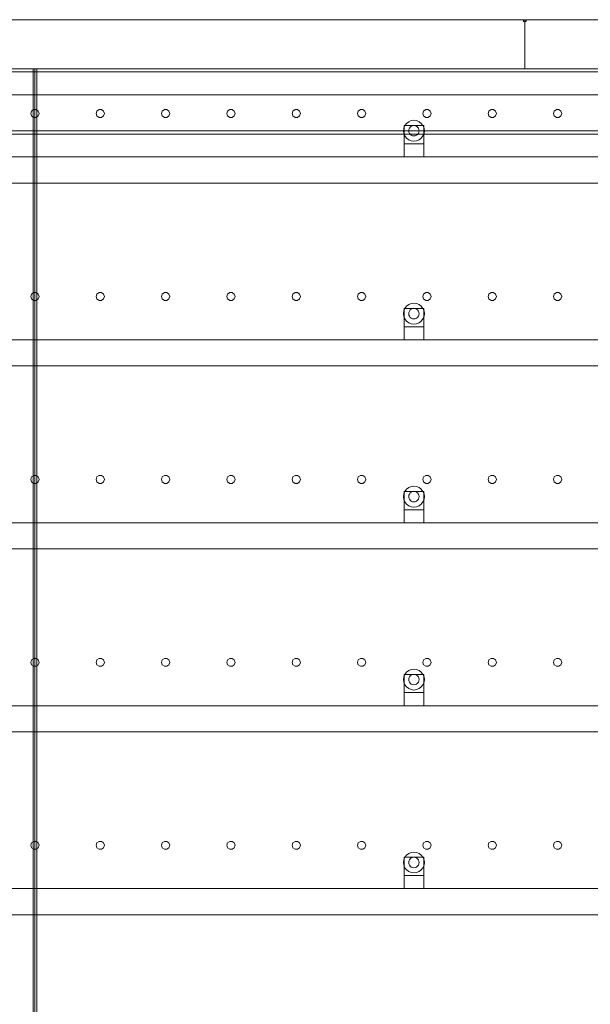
# Model space of a CAD drawing. Header units: millimetres. Extents: x -4395 to 65662, y -65530 to 6847.
# Tile 997 of 1034: x 56438 to 57311, y 1493 to 3000. Entities that reach past the tile are written whole.
import ezdxf

# ---------------------------------------------------------------- set-up
doc = ezdxf.new("R2010")
doc.units = ezdxf.units.MM
doc.layers.add('lateral_secador', color=7, linetype='Continuous', lineweight=0)

msp = doc.modelspace()

# ---------------------------------------------------------------- linework, layer by layer
at = {"layer": 'lateral_secador'}
for p, q in [((56211.134, 3000), (57211.134, 3000)), ((57209.134, 3000), (57213.134, 3000)), ((57209.134, 3000), (57209.134, 2997)), ((57211.134, 2925), (57211.134, 3000)), ((57211.134, 3000), (58211.134, 3000)), ((57213.134, 2997), (57213.134, 3000)), ((57209.134, 2997), (57213.134, 2997)), ((40461.134, 2925), (60461.134, 2925)), ((55561.134, 2925), (56461.134, 2925)), ((56211.134, 2925), (57211.134, 2925)), ((56458.134, 2925), (56464.134, 2925)), ((56458.134, 2925), (56458.134, 60)), ((56461.134, 0), (56461.134, 2925)), ((56461.134, 2925), (57461.134, 2925)), ((56464.134, 60), (56464.134, 2925)), ((57211.134, 2925), (58211.134, 2925)), ((40461.134, 2920), (60461.134, 2920)), ((40461.134, 2885), (60461.134, 2885)), ((56455.997, 2860.082), (56454.784, 2856.35)), ((56454.784, 2856.35), (56455.997, 2852.618)), ((56459.172, 2862.389), (56455.997, 2860.082)), ((56455.997, 2852.618), (56459.172, 2850.311)), ((56463.096, 2862.389), (56459.172, 2862.389)), ((56459.172, 2850.311), (56463.096, 2850.311)), ((56466.271, 2860.082), (56463.096, 2862.389)), ((56463.096, 2850.311), (56466.271, 2852.618)), ((56467.484, 2856.35), (56466.271, 2860.082)), ((56466.271, 2852.618), (56467.484, 2856.35)), ((56555.997, 2860.082), (56554.784, 2856.35)), ((56554.784, 2856.35), (56555.997, 2852.618)), ((56559.172, 2862.389), (56555.997, 2860.082)), ((56555.997, 2852.618), (56559.172, 2850.311)), ((56563.096, 2862.389), (56559.172, 2862.389)), ((56559.172, 2850.311), (56563.096, 2850.311)), ((56566.271, 2860.082), (56563.096, 2862.389)), ((56563.096, 2850.311), (56566.271, 2852.618)), ((56567.484, 2856.35), (56566.271, 2860.082)), ((56566.271, 2852.618), (56567.484, 2856.35)), ((56655.997, 2860.082), (56654.784, 2856.35)), ((56654.784, 2856.35), (56655.997, 2852.618)), ((56659.172, 2862.389), (56655.997, 2860.082)), ((56655.997, 2852.618), (56659.172, 2850.311)), ((56663.096, 2862.389), (56659.172, 2862.389)), ((56659.172, 2850.311), (56663.096, 2850.311)), ((56666.271, 2860.082), (56663.096, 2862.389)), ((56663.096, 2850.311), (56666.271, 2852.618)), ((56667.484, 2856.35), (56666.271, 2860.082)), ((56666.271, 2852.618), (56667.484, 2856.35)), ((56755.997, 2860.082), (56754.784, 2856.35)), ((56754.784, 2856.35), (56755.997, 2852.618)), ((56759.172, 2862.389), (56755.997, 2860.082)), ((56755.997, 2852.618), (56759.172, 2850.311)), ((56763.096, 2862.389), (56759.172, 2862.389)), ((56759.172, 2850.311), (56763.096, 2850.311)), ((56766.271, 2860.082), (56763.096, 2862.389)), ((56763.096, 2850.311), (56766.271, 2852.618)), ((56767.484, 2856.35), (56766.271, 2860.082)), ((56766.271, 2852.618), (56767.484, 2856.35)), ((56855.997, 2860.082), (56854.784, 2856.35)), ((56854.784, 2856.35), (56855.997, 2852.618)), ((56859.172, 2862.389), (56855.997, 2860.082)), ((56855.997, 2852.618), (56859.172, 2850.311)), ((56863.096, 2862.389), (56859.172, 2862.389)), ((56859.172, 2850.311), (56863.096, 2850.311)), ((56866.271, 2860.082), (56863.096, 2862.389)), ((56863.096, 2850.311), (56866.271, 2852.618)), ((56867.484, 2856.35), (56866.271, 2860.082)), ((56866.271, 2852.618), (56867.484, 2856.35)), ((56955.997, 2860.082), (56954.784, 2856.35)), ((56954.784, 2856.35), (56955.997, 2852.618)), ((56959.172, 2862.389), (56955.997, 2860.082)), ((56955.997, 2852.618), (56959.172, 2850.311)), ((56963.096, 2862.389), (56959.172, 2862.389)), ((56959.172, 2850.311), (56963.096, 2850.311)), ((56966.271, 2860.082), (56963.096, 2862.389)), ((56963.096, 2850.311), (56966.271, 2852.618)), ((56967.484, 2856.35), (56966.271, 2860.082)), ((56966.271, 2852.618), (56967.484, 2856.35)), ((57055.997, 2860.082), (57054.784, 2856.35)), ((57054.784, 2856.35), (57055.997, 2852.618)), ((57059.172, 2862.389), (57055.997, 2860.082)), ((57055.997, 2852.618), (57059.172, 2850.311)), ((57063.096, 2862.389), (57059.172, 2862.389)), ((57059.172, 2850.311), (57063.096, 2850.311)), ((57066.271, 2860.082), (57063.096, 2862.389)), ((57063.096, 2850.311), (57066.271, 2852.618)), ((57067.484, 2856.35), (57066.271, 2860.082)), ((57066.271, 2852.618), (57067.484, 2856.35)), ((57155.997, 2860.082), (57154.784, 2856.35)), ((57154.784, 2856.35), (57155.997, 2852.618)), ((57159.172, 2862.389), (57155.997, 2860.082)), ((57155.997, 2852.618), (57159.172, 2850.311)), ((57163.096, 2862.389), (57159.172, 2862.389)), ((57159.172, 2850.311), (57163.096, 2850.311)), ((57166.271, 2860.082), (57163.096, 2862.389)), ((57163.096, 2850.311), (57166.271, 2852.618)), ((57167.484, 2856.35), (57166.271, 2860.082)), ((57166.271, 2852.618), (57167.484, 2856.35)), ((57255.997, 2860.082), (57254.784, 2856.35)), ((57254.784, 2856.35), (57255.997, 2852.618)), ((57259.172, 2862.389), (57255.997, 2860.082)), ((57255.997, 2852.618), (57259.172, 2850.311)), ((57263.096, 2862.389), (57259.172, 2862.389)), ((57259.172, 2850.311), (57263.096, 2850.311)), ((57266.271, 2860.082), (57263.096, 2862.389)), ((57263.096, 2850.311), (57266.271, 2852.618)), ((57267.484, 2856.35), (57266.271, 2860.082)), ((57266.271, 2852.618), (57267.484, 2856.35)), ((57025.679, 2834.141), (57025.134, 2830)), ((57027.277, 2838), (57025.679, 2834.141)), ((57026.134, 2838), (57056.134, 2838)), ((57026.134, 2838), (57026.134, 2810)), ((57029.82, 2841.314), (57027.277, 2838)), ((57033.134, 2843.856), (57029.82, 2841.314)), ((57036.993, 2845.455), (57033.134, 2843.856)), ((57034.206, 2834), (57033.406, 2832.071)), ((57035.477, 2835.657), (57034.206, 2834)), ((57037.134, 2836.928), (57035.477, 2835.657)), ((57041.134, 2846), (57036.993, 2845.455)), ((57039.063, 2837.727), (57037.134, 2836.928)), ((57041.134, 2838), (57039.063, 2837.727)), ((57045.275, 2845.455), (57041.134, 2846)), ((57043.204, 2837.727), (57041.134, 2838)), ((57045.134, 2836.928), (57043.204, 2837.727)), ((57046.791, 2835.657), (57045.134, 2836.928)), ((57049.134, 2843.856), (57045.275, 2845.455)), ((57048.062, 2834), (57046.791, 2835.657)), ((57048.861, 2832.071), (57048.062, 2834)), ((57052.448, 2841.314), (57049.134, 2843.856)), ((57054.99, 2838), (57052.448, 2841.314)), ((57056.589, 2834.141), (57054.99, 2838)), ((57056.134, 2810), (57056.134, 2838)), ((57057.134, 2830), (57056.589, 2834.141)), ((40461.134, 2830), (60461.134, 2830)), ((40461.134, 2825), (60461.134, 2825)), ((57025.134, 2830), (57025.679, 2825.859)), ((57025.679, 2825.859), (57027.277, 2822)), ((57027.277, 2822), (57029.82, 2818.686)), ((57029.82, 2818.686), (57033.134, 2816.144)), ((57033.406, 2832.071), (57033.134, 2830)), ((57033.134, 2830), (57033.406, 2827.929)), ((57033.406, 2827.929), (57034.206, 2826)), ((57034.206, 2826), (57035.477, 2824.343)), ((57035.477, 2824.343), (57037.134, 2823.072)), ((57037.134, 2823.072), (57039.063, 2822.273)), ((57039.063, 2822.273), (57041.134, 2822)), ((57041.134, 2822), (57043.204, 2822.273)), ((57043.204, 2822.273), (57045.134, 2823.072)), ((57045.134, 2823.072), (57046.791, 2824.343)), ((57046.791, 2824.343), (57048.062, 2826)), ((57048.062, 2826), (57048.861, 2827.929)), ((57049.134, 2830), (57048.861, 2832.071)), ((57048.861, 2827.929), (57049.134, 2830)), ((57049.134, 2816.144), (57052.448, 2818.686)), ((57052.448, 2818.686), (57054.99, 2822)), ((57054.99, 2822), (57056.589, 2825.859)), ((57056.589, 2825.859), (57057.134, 2830)), ((57026.134, 2810), (57056.134, 2810)), ((57026.134, 2810), (57026.134, 2790)), ((57033.134, 2816.144), (57036.993, 2814.545)), ((57036.993, 2814.545), (57041.134, 2814)), ((57041.134, 2814), (57045.275, 2814.545)), ((57045.275, 2814.545), (57049.134, 2816.144)), ((57056.134, 2790), (57056.134, 2810)), ((40811.134, 2790), (60111.134, 2790)), ((57026.134, 2790), (57056.134, 2790)), ((40811.134, 2750), (60111.134, 2750)), ((56455.997, 2580.082), (56454.784, 2576.35)), ((56459.172, 2582.389), (56455.997, 2580.082)), ((56463.096, 2582.389), (56459.172, 2582.389)), ((56466.271, 2580.082), (56463.096, 2582.389)), ((56467.484, 2576.35), (56466.271, 2580.082)), ((56555.997, 2580.082), (56554.784, 2576.35)), ((56559.172, 2582.389), (56555.997, 2580.082)), ((56563.096, 2582.389), (56559.172, 2582.389)), ((56566.271, 2580.082), (56563.096, 2582.389)), ((56567.484, 2576.35), (56566.271, 2580.082)), ((56655.997, 2580.082), (56654.784, 2576.35)), ((56659.172, 2582.389), (56655.997, 2580.082)), ((56663.096, 2582.389), (56659.172, 2582.389)), ((56666.271, 2580.082), (56663.096, 2582.389)), ((56667.484, 2576.35), (56666.271, 2580.082)), ((56755.997, 2580.082), (56754.784, 2576.35)), ((56759.172, 2582.389), (56755.997, 2580.082)), ((56763.096, 2582.389), (56759.172, 2582.389)), ((56766.271, 2580.082), (56763.096, 2582.389)), ((56767.484, 2576.35), (56766.271, 2580.082)), ((56855.997, 2580.082), (56854.784, 2576.35)), ((56859.172, 2582.389), (56855.997, 2580.082)), ((56863.096, 2582.389), (56859.172, 2582.389)), ((56866.271, 2580.082), (56863.096, 2582.389)), ((56867.484, 2576.35), (56866.271, 2580.082)), ((56955.997, 2580.082), (56954.784, 2576.35)), ((56959.172, 2582.389), (56955.997, 2580.082)), ((56963.096, 2582.389), (56959.172, 2582.389)), ((56966.271, 2580.082), (56963.096, 2582.389)), ((56967.484, 2576.35), (56966.271, 2580.082)), ((57055.997, 2580.082), (57054.784, 2576.35)), ((57059.172, 2582.389), (57055.997, 2580.082)), ((57063.096, 2582.389), (57059.172, 2582.389)), ((57066.271, 2580.082), (57063.096, 2582.389)), ((57067.484, 2576.35), (57066.271, 2580.082)), ((57155.997, 2580.082), (57154.784, 2576.35)), ((57159.172, 2582.389), (57155.997, 2580.082)), ((57163.096, 2582.389), (57159.172, 2582.389)), ((57166.271, 2580.082), (57163.096, 2582.389)), ((57167.484, 2576.35), (57166.271, 2580.082)), ((57255.997, 2580.082), (57254.784, 2576.35)), ((57259.172, 2582.389), (57255.997, 2580.082)), ((57263.096, 2582.389), (57259.172, 2582.389)), ((57266.271, 2580.082), (57263.096, 2582.389)), ((57267.484, 2576.35), (57266.271, 2580.082)), ((56454.784, 2576.35), (56455.997, 2572.618)), ((56455.997, 2572.618), (56459.172, 2570.311)), ((56459.172, 2570.311), (56463.096, 2570.311)), ((56463.096, 2570.311), (56466.271, 2572.618)), ((56466.271, 2572.618), (56467.484, 2576.35)), ((56554.784, 2576.35), (56555.997, 2572.618)), ((56555.997, 2572.618), (56559.172, 2570.311)), ((56559.172, 2570.311), (56563.096, 2570.311)), ((56563.096, 2570.311), (56566.271, 2572.618)), ((56566.271, 2572.618), (56567.484, 2576.35)), ((56654.784, 2576.35), (56655.997, 2572.618)), ((56655.997, 2572.618), (56659.172, 2570.311)), ((56659.172, 2570.311), (56663.096, 2570.311)), ((56663.096, 2570.311), (56666.271, 2572.618)), ((56666.271, 2572.618), (56667.484, 2576.35)), ((56754.784, 2576.35), (56755.997, 2572.618)), ((56755.997, 2572.618), (56759.172, 2570.311)), ((56759.172, 2570.311), (56763.096, 2570.311)), ((56763.096, 2570.311), (56766.271, 2572.618)), ((56766.271, 2572.618), (56767.484, 2576.35)), ((56854.784, 2576.35), (56855.997, 2572.618)), ((56855.997, 2572.618), (56859.172, 2570.311)), ((56859.172, 2570.311), (56863.096, 2570.311)), ((56863.096, 2570.311), (56866.271, 2572.618)), ((56866.271, 2572.618), (56867.484, 2576.35)), ((56954.784, 2576.35), (56955.997, 2572.618)), ((56955.997, 2572.618), (56959.172, 2570.311)), ((56959.172, 2570.311), (56963.096, 2570.311)), ((56963.096, 2570.311), (56966.271, 2572.618)), ((56966.271, 2572.618), (56967.484, 2576.35)), ((57033.134, 2563.856), (57029.82, 2561.314)), ((57036.993, 2565.455), (57033.134, 2563.856)), ((57041.134, 2566), (57036.993, 2565.455)), ((57045.275, 2565.455), (57041.134, 2566)), ((57049.134, 2563.856), (57045.275, 2565.455)), ((57052.448, 2561.314), (57049.134, 2563.856)), ((57054.784, 2576.35), (57055.997, 2572.618)), ((57055.997, 2572.618), (57059.172, 2570.311)), ((57059.172, 2570.311), (57063.096, 2570.311)), ((57063.096, 2570.311), (57066.271, 2572.618)), ((57066.271, 2572.618), (57067.484, 2576.35)), ((57154.784, 2576.35), (57155.997, 2572.618)), ((57155.997, 2572.618), (57159.172, 2570.311)), ((57159.172, 2570.311), (57163.096, 2570.311)), ((57163.096, 2570.311), (57166.271, 2572.618)), ((57166.271, 2572.618), (57167.484, 2576.35)), ((57254.784, 2576.35), (57255.997, 2572.618)), ((57255.997, 2572.618), (57259.172, 2570.311)), ((57259.172, 2570.311), (57263.096, 2570.311)), ((57263.096, 2570.311), (57266.271, 2572.618)), ((57266.271, 2572.618), (57267.484, 2576.35)), ((57025.679, 2554.141), (57025.134, 2550)), ((57025.134, 2550), (57025.679, 2545.859)), ((57027.277, 2558), (57025.679, 2554.141)), ((57026.134, 2558), (57056.134, 2558)), ((57026.134, 2558), (57026.134, 2530)), ((57029.82, 2561.314), (57027.277, 2558)), ((57033.406, 2552.071), (57033.134, 2550)), ((57033.134, 2550), (57033.406, 2547.929)), ((57034.206, 2554), (57033.406, 2552.071)), ((57033.406, 2547.929), (57034.206, 2546)), ((57035.477, 2555.657), (57034.206, 2554)), ((57037.134, 2556.928), (57035.477, 2555.657)), ((57039.063, 2557.727), (57037.134, 2556.928)), ((57041.134, 2558), (57039.063, 2557.727)), ((57043.204, 2557.727), (57041.134, 2558)), ((57045.134, 2556.928), (57043.204, 2557.727)), ((57046.791, 2555.657), (57045.134, 2556.928)), ((57048.062, 2554), (57046.791, 2555.657)), ((57048.861, 2552.071), (57048.062, 2554)), ((57048.062, 2546), (57048.861, 2547.929)), ((57049.134, 2550), (57048.861, 2552.071)), ((57048.861, 2547.929), (57049.134, 2550)), ((57054.99, 2558), (57052.448, 2561.314)), ((57056.589, 2554.141), (57054.99, 2558)), ((57056.134, 2530), (57056.134, 2558)), ((57057.134, 2550), (57056.589, 2554.141)), ((57056.589, 2545.859), (57057.134, 2550)), ((57025.679, 2545.859), (57027.277, 2542)), ((57027.277, 2542), (57029.82, 2538.686)), ((57029.82, 2538.686), (57033.134, 2536.144)), ((57033.134, 2536.144), (57036.993, 2534.545)), ((57034.206, 2546), (57035.477, 2544.343)), ((57035.477, 2544.343), (57037.134, 2543.072)), ((57036.993, 2534.545), (57041.134, 2534)), ((57037.134, 2543.072), (57039.063, 2542.273)), ((57039.063, 2542.273), (57041.134, 2542)), ((57041.134, 2542), (57043.204, 2542.273)), ((57041.134, 2534), (57045.275, 2534.545)), ((57043.204, 2542.273), (57045.134, 2543.072)), ((57045.134, 2543.072), (57046.791, 2544.343)), ((57045.275, 2534.545), (57049.134, 2536.144)), ((57046.791, 2544.343), (57048.062, 2546)), ((57049.134, 2536.144), (57052.448, 2538.686)), ((57052.448, 2538.686), (57054.99, 2542)), ((57054.99, 2542), (57056.589, 2545.859)), ((57026.134, 2530), (57056.134, 2530)), ((57026.134, 2530), (57026.134, 2510)), ((57056.134, 2510), (57056.134, 2530)), ((40811.134, 2510), (60111.134, 2510)), ((57026.134, 2510), (57056.134, 2510)), ((40811.134, 2470), (60111.134, 2470)), ((56455.997, 2300.082), (56454.784, 2296.35)), ((56454.784, 2296.35), (56455.997, 2292.618)), ((56459.172, 2302.389), (56455.997, 2300.082)), ((56455.997, 2292.618), (56459.172, 2290.311)), ((56463.096, 2302.389), (56459.172, 2302.389)), ((56466.271, 2300.082), (56463.096, 2302.389)), ((56463.096, 2290.311), (56466.271, 2292.618)), ((56467.484, 2296.35), (56466.271, 2300.082)), ((56466.271, 2292.618), (56467.484, 2296.35)), ((56555.997, 2300.082), (56554.784, 2296.35)), ((56554.784, 2296.35), (56555.997, 2292.618)), ((56559.172, 2302.389), (56555.997, 2300.082)), ((56555.997, 2292.618), (56559.172, 2290.311)), ((56563.096, 2302.389), (56559.172, 2302.389)), ((56566.271, 2300.082), (56563.096, 2302.389)), ((56563.096, 2290.311), (56566.271, 2292.618)), ((56567.484, 2296.35), (56566.271, 2300.082)), ((56566.271, 2292.618), (56567.484, 2296.35)), ((56655.997, 2300.082), (56654.784, 2296.35)), ((56654.784, 2296.35), (56655.997, 2292.618)), ((56659.172, 2302.389), (56655.997, 2300.082)), ((56655.997, 2292.618), (56659.172, 2290.311)), ((56663.096, 2302.389), (56659.172, 2302.389)), ((56666.271, 2300.082), (56663.096, 2302.389)), ((56663.096, 2290.311), (56666.271, 2292.618)), ((56667.484, 2296.35), (56666.271, 2300.082)), ((56666.271, 2292.618), (56667.484, 2296.35)), ((56755.997, 2300.082), (56754.784, 2296.35)), ((56754.784, 2296.35), (56755.997, 2292.618)), ((56759.172, 2302.389), (56755.997, 2300.082)), ((56755.997, 2292.618), (56759.172, 2290.311)), ((56763.096, 2302.389), (56759.172, 2302.389)), ((56766.271, 2300.082), (56763.096, 2302.389)), ((56763.096, 2290.311), (56766.271, 2292.618)), ((56767.484, 2296.35), (56766.271, 2300.082)), ((56766.271, 2292.618), (56767.484, 2296.35)), ((56855.997, 2300.082), (56854.784, 2296.35)), ((56854.784, 2296.35), (56855.997, 2292.618)), ((56859.172, 2302.389), (56855.997, 2300.082)), ((56855.997, 2292.618), (56859.172, 2290.311)), ((56863.096, 2302.389), (56859.172, 2302.389)), ((56866.271, 2300.082), (56863.096, 2302.389)), ((56863.096, 2290.311), (56866.271, 2292.618)), ((56867.484, 2296.35), (56866.271, 2300.082)), ((56866.271, 2292.618), (56867.484, 2296.35)), ((56955.997, 2300.082), (56954.784, 2296.35)), ((56954.784, 2296.35), (56955.997, 2292.618)), ((56959.172, 2302.389), (56955.997, 2300.082)), ((56955.997, 2292.618), (56959.172, 2290.311)), ((56963.096, 2302.389), (56959.172, 2302.389)), ((56966.271, 2300.082), (56963.096, 2302.389)), ((56963.096, 2290.311), (56966.271, 2292.618)), ((56967.484, 2296.35), (56966.271, 2300.082)), ((56966.271, 2292.618), (56967.484, 2296.35)), ((57055.997, 2300.082), (57054.784, 2296.35)), ((57054.784, 2296.35), (57055.997, 2292.618)), ((57059.172, 2302.389), (57055.997, 2300.082)), ((57055.997, 2292.618), (57059.172, 2290.311)), ((57063.096, 2302.389), (57059.172, 2302.389)), ((57066.271, 2300.082), (57063.096, 2302.389)), ((57063.096, 2290.311), (57066.271, 2292.618)), ((57067.484, 2296.35), (57066.271, 2300.082)), ((57066.271, 2292.618), (57067.484, 2296.35)), ((57155.997, 2300.082), (57154.784, 2296.35)), ((57154.784, 2296.35), (57155.997, 2292.618)), ((57159.172, 2302.389), (57155.997, 2300.082)), ((57155.997, 2292.618), (57159.172, 2290.311)), ((57163.096, 2302.389), (57159.172, 2302.389)), ((57166.271, 2300.082), (57163.096, 2302.389)), ((57163.096, 2290.311), (57166.271, 2292.618)), ((57167.484, 2296.35), (57166.271, 2300.082)), ((57166.271, 2292.618), (57167.484, 2296.35)), ((57255.997, 2300.082), (57254.784, 2296.35)), ((57254.784, 2296.35), (57255.997, 2292.618)), ((57259.172, 2302.389), (57255.997, 2300.082)), ((57255.997, 2292.618), (57259.172, 2290.311)), ((57263.096, 2302.389), (57259.172, 2302.389)), ((57266.271, 2300.082), (57263.096, 2302.389)), ((57263.096, 2290.311), (57266.271, 2292.618)), ((57267.484, 2296.35), (57266.271, 2300.082)), ((57266.271, 2292.618), (57267.484, 2296.35)), ((56459.172, 2290.311), (56463.096, 2290.311)), ((56559.172, 2290.311), (56563.096, 2290.311)), ((56659.172, 2290.311), (56663.096, 2290.311)), ((56759.172, 2290.311), (56763.096, 2290.311)), ((56859.172, 2290.311), (56863.096, 2290.311)), ((56959.172, 2290.311), (56963.096, 2290.311)), ((57027.277, 2278), (57025.679, 2274.141)), ((57026.134, 2278), (57056.134, 2278)), ((57026.134, 2278), (57026.134, 2250)), ((57029.82, 2281.314), (57027.277, 2278)), ((57033.134, 2283.856), (57029.82, 2281.314)), ((57036.993, 2285.455), (57033.134, 2283.856)), ((57035.477, 2275.657), (57034.206, 2274)), ((57037.134, 2276.928), (57035.477, 2275.657)), ((57041.134, 2286), (57036.993, 2285.455)), ((57039.063, 2277.727), (57037.134, 2276.928)), ((57041.134, 2278), (57039.063, 2277.727)), ((57045.275, 2285.455), (57041.134, 2286)), ((57043.204, 2277.727), (57041.134, 2278)), ((57045.134, 2276.928), (57043.204, 2277.727)), ((57046.791, 2275.657), (57045.134, 2276.928)), ((57049.134, 2283.856), (57045.275, 2285.455)), ((57048.062, 2274), (57046.791, 2275.657)), ((57052.448, 2281.314), (57049.134, 2283.856)), ((57054.99, 2278), (57052.448, 2281.314)), ((57056.589, 2274.141), (57054.99, 2278)), ((57056.134, 2250), (57056.134, 2278)), ((57059.172, 2290.311), (57063.096, 2290.311)), ((57159.172, 2290.311), (57163.096, 2290.311)), ((57259.172, 2290.311), (57263.096, 2290.311)), ((57025.679, 2274.141), (57025.134, 2270)), ((57025.134, 2270), (57025.679, 2265.859)), ((57025.679, 2265.859), (57027.277, 2262)), ((57027.277, 2262), (57029.82, 2258.686)), ((57033.406, 2272.071), (57033.134, 2270)), ((57033.134, 2270), (57033.406, 2267.929)), ((57034.206, 2274), (57033.406, 2272.071)), ((57033.406, 2267.929), (57034.206, 2266)), ((57034.206, 2266), (57035.477, 2264.343)), ((57035.477, 2264.343), (57037.134, 2263.072)), ((57037.134, 2263.072), (57039.063, 2262.273)), ((57039.063, 2262.273), (57041.134, 2262)), ((57041.134, 2262), (57043.204, 2262.273)), ((57043.204, 2262.273), (57045.134, 2263.072)), ((57045.134, 2263.072), (57046.791, 2264.343)), ((57046.791, 2264.343), (57048.062, 2266)), ((57048.861, 2272.071), (57048.062, 2274)), ((57048.062, 2266), (57048.861, 2267.929)), ((57049.134, 2270), (57048.861, 2272.071)), ((57048.861, 2267.929), (57049.134, 2270)), ((57052.448, 2258.686), (57054.99, 2262)), ((57054.99, 2262), (57056.589, 2265.859)), ((57057.134, 2270), (57056.589, 2274.141)), ((57056.589, 2265.859), (57057.134, 2270)), ((57026.134, 2250), (57056.134, 2250)), ((57026.134, 2250), (57026.134, 2230)), ((57029.82, 2258.686), (57033.134, 2256.144)), ((57033.134, 2256.144), (57036.993, 2254.545)), ((57036.993, 2254.545), (57041.134, 2254)), ((57041.134, 2254), (57045.275, 2254.545)), ((57045.275, 2254.545), (57049.134, 2256.144)), ((57049.134, 2256.144), (57052.448, 2258.686)), ((57056.134, 2230), (57056.134, 2250)), ((40811.134, 2230), (60111.134, 2230)), ((57026.134, 2230), (57056.134, 2230)), ((40811.134, 2190), (60111.134, 2190)), ((56455.997, 2020.082), (56454.784, 2016.35)), ((56459.172, 2022.389), (56455.997, 2020.082)), ((56463.096, 2022.389), (56459.172, 2022.389)), ((56466.271, 2020.082), (56463.096, 2022.389)), ((56467.484, 2016.35), (56466.271, 2020.082)), ((56555.997, 2020.082), (56554.784, 2016.35)), ((56559.172, 2022.389), (56555.997, 2020.082)), ((56563.096, 2022.389), (56559.172, 2022.389)), ((56566.271, 2020.082), (56563.096, 2022.389)), ((56567.484, 2016.35), (56566.271, 2020.082)), ((56655.997, 2020.082), (56654.784, 2016.35)), ((56659.172, 2022.389), (56655.997, 2020.082)), ((56663.096, 2022.389), (56659.172, 2022.389)), ((56666.271, 2020.082), (56663.096, 2022.389)), ((56667.484, 2016.35), (56666.271, 2020.082)), ((56755.997, 2020.082), (56754.784, 2016.35)), ((56759.172, 2022.389), (56755.997, 2020.082)), ((56763.096, 2022.389), (56759.172, 2022.389)), ((56766.271, 2020.082), (56763.096, 2022.389)), ((56767.484, 2016.35), (56766.271, 2020.082)), ((56855.997, 2020.082), (56854.784, 2016.35)), ((56859.172, 2022.389), (56855.997, 2020.082)), ((56863.096, 2022.389), (56859.172, 2022.389)), ((56866.271, 2020.082), (56863.096, 2022.389)), ((56867.484, 2016.35), (56866.271, 2020.082)), ((56955.997, 2020.082), (56954.784, 2016.35)), ((56959.172, 2022.389), (56955.997, 2020.082)), ((56963.096, 2022.389), (56959.172, 2022.389)), ((56966.271, 2020.082), (56963.096, 2022.389)), ((56967.484, 2016.35), (56966.271, 2020.082)), ((57055.997, 2020.082), (57054.784, 2016.35)), ((57059.172, 2022.389), (57055.997, 2020.082)), ((57063.096, 2022.389), (57059.172, 2022.389)), ((57066.271, 2020.082), (57063.096, 2022.389)), ((57067.484, 2016.35), (57066.271, 2020.082)), ((57155.997, 2020.082), (57154.784, 2016.35)), ((57159.172, 2022.389), (57155.997, 2020.082)), ((57163.096, 2022.389), (57159.172, 2022.389)), ((57166.271, 2020.082), (57163.096, 2022.389)), ((57167.484, 2016.35), (57166.271, 2020.082)), ((57255.997, 2020.082), (57254.784, 2016.35)), ((57259.172, 2022.389), (57255.997, 2020.082)), ((57263.096, 2022.389), (57259.172, 2022.389)), ((57266.271, 2020.082), (57263.096, 2022.389)), ((57267.484, 2016.35), (57266.271, 2020.082)), ((56454.784, 2016.35), (56455.997, 2012.618)), ((56455.997, 2012.618), (56459.172, 2010.311)), ((56459.172, 2010.311), (56463.096, 2010.311)), ((56463.096, 2010.311), (56466.271, 2012.618)), ((56466.271, 2012.618), (56467.484, 2016.35)), ((56554.784, 2016.35), (56555.997, 2012.618)), ((56555.997, 2012.618), (56559.172, 2010.311)), ((56559.172, 2010.311), (56563.096, 2010.311)), ((56563.096, 2010.311), (56566.271, 2012.618)), ((56566.271, 2012.618), (56567.484, 2016.35)), ((56654.784, 2016.35), (56655.997, 2012.618)), ((56655.997, 2012.618), (56659.172, 2010.311)), ((56659.172, 2010.311), (56663.096, 2010.311)), ((56663.096, 2010.311), (56666.271, 2012.618)), ((56666.271, 2012.618), (56667.484, 2016.35)), ((56754.784, 2016.35), (56755.997, 2012.618)), ((56755.997, 2012.618), (56759.172, 2010.311)), ((56759.172, 2010.311), (56763.096, 2010.311)), ((56763.096, 2010.311), (56766.271, 2012.618)), ((56766.271, 2012.618), (56767.484, 2016.35)), ((56854.784, 2016.35), (56855.997, 2012.618)), ((56855.997, 2012.618), (56859.172, 2010.311)), ((56859.172, 2010.311), (56863.096, 2010.311)), ((56863.096, 2010.311), (56866.271, 2012.618)), ((56866.271, 2012.618), (56867.484, 2016.35)), ((56954.784, 2016.35), (56955.997, 2012.618)), ((56955.997, 2012.618), (56959.172, 2010.311)), ((56959.172, 2010.311), (56963.096, 2010.311)), ((56963.096, 2010.311), (56966.271, 2012.618)), ((56966.271, 2012.618), (56967.484, 2016.35)), ((57036.993, 2005.455), (57033.134, 2003.856)), ((57041.134, 2006), (57036.993, 2005.455)), ((57045.275, 2005.455), (57041.134, 2006)), ((57049.134, 2003.856), (57045.275, 2005.455)), ((57054.784, 2016.35), (57055.997, 2012.618)), ((57055.997, 2012.618), (57059.172, 2010.311)), ((57059.172, 2010.311), (57063.096, 2010.311)), ((57063.096, 2010.311), (57066.271, 2012.618)), ((57066.271, 2012.618), (57067.484, 2016.35)), ((57154.784, 2016.35), (57155.997, 2012.618)), ((57155.997, 2012.618), (57159.172, 2010.311)), ((57159.172, 2010.311), (57163.096, 2010.311)), ((57163.096, 2010.311), (57166.271, 2012.618)), ((57166.271, 2012.618), (57167.484, 2016.35)), ((57254.784, 2016.35), (57255.997, 2012.618)), ((57255.997, 2012.618), (57259.172, 2010.311)), ((57259.172, 2010.311), (57263.096, 2010.311)), ((57263.096, 2010.311), (57266.271, 2012.618)), ((57266.271, 2012.618), (57267.484, 2016.35)), ((57025.679, 1994.141), (57025.134, 1990)), ((57025.134, 1990), (57025.679, 1985.859)), ((57027.277, 1998), (57025.679, 1994.141)), ((57026.134, 1998), (57056.134, 1998)), ((57026.134, 1998), (57026.134, 1970)), ((57029.82, 2001.314), (57027.277, 1998)), ((57033.134, 2003.856), (57029.82, 2001.314)), ((57033.406, 1992.071), (57033.134, 1990)), ((57033.134, 1990), (57033.406, 1987.929)), ((57034.206, 1994), (57033.406, 1992.071)), ((57035.477, 1995.657), (57034.206, 1994)), ((57037.134, 1996.928), (57035.477, 1995.657)), ((57039.063, 1997.727), (57037.134, 1996.928)), ((57041.134, 1998), (57039.063, 1997.727)), ((57043.204, 1997.727), (57041.134, 1998)), ((57045.134, 1996.928), (57043.204, 1997.727)), ((57046.791, 1995.657), (57045.134, 1996.928)), ((57048.062, 1994), (57046.791, 1995.657)), ((57048.861, 1992.071), (57048.062, 1994)), ((57049.134, 1990), (57048.861, 1992.071)), ((57048.861, 1987.929), (57049.134, 1990)), ((57052.448, 2001.314), (57049.134, 2003.856)), ((57054.99, 1998), (57052.448, 2001.314)), ((57056.589, 1994.141), (57054.99, 1998)), ((57056.134, 1970), (57056.134, 1998)), ((57057.134, 1990), (57056.589, 1994.141)), ((57056.589, 1985.859), (57057.134, 1990)), ((57025.679, 1985.859), (57027.277, 1982)), ((57027.277, 1982), (57029.82, 1978.686)), ((57029.82, 1978.686), (57033.134, 1976.144)), ((57033.134, 1976.144), (57036.993, 1974.545)), ((57033.406, 1987.929), (57034.206, 1986)), ((57034.206, 1986), (57035.477, 1984.343)), ((57035.477, 1984.343), (57037.134, 1983.072)), ((57036.993, 1974.545), (57041.134, 1974)), ((57037.134, 1983.072), (57039.063, 1982.273)), ((57039.063, 1982.273), (57041.134, 1982)), ((57041.134, 1982), (57043.204, 1982.273)), ((57041.134, 1974), (57045.275, 1974.545)), ((57043.204, 1982.273), (57045.134, 1983.072)), ((57045.134, 1983.072), (57046.791, 1984.343)), ((57045.275, 1974.545), (57049.134, 1976.144)), ((57046.791, 1984.343), (57048.062, 1986)), ((57048.062, 1986), (57048.861, 1987.929)), ((57049.134, 1976.144), (57052.448, 1978.686)), ((57052.448, 1978.686), (57054.99, 1982)), ((57054.99, 1982), (57056.589, 1985.859)), ((57026.134, 1970), (57056.134, 1970)), ((57026.134, 1970), (57026.134, 1950)), ((57056.134, 1950), (57056.134, 1970)), ((40811.134, 1950), (60111.134, 1950)), ((57026.134, 1950), (57056.134, 1950)), ((40811.134, 1910), (60111.134, 1910)), ((56455.997, 1740.082), (56454.784, 1736.35)), ((56454.784, 1736.35), (56455.997, 1732.618)), ((56459.172, 1742.389), (56455.997, 1740.082)), ((56463.096, 1742.389), (56459.172, 1742.389)), ((56466.271, 1740.082), (56463.096, 1742.389)), ((56467.484, 1736.35), (56466.271, 1740.082)), ((56466.271, 1732.618), (56467.484, 1736.35)), ((56555.997, 1740.082), (56554.784, 1736.35)), ((56554.784, 1736.35), (56555.997, 1732.618)), ((56559.172, 1742.389), (56555.997, 1740.082)), ((56563.096, 1742.389), (56559.172, 1742.389)), ((56566.271, 1740.082), (56563.096, 1742.389)), ((56567.484, 1736.35), (56566.271, 1740.082)), ((56566.271, 1732.618), (56567.484, 1736.35)), ((56655.997, 1740.082), (56654.784, 1736.35)), ((56654.784, 1736.35), (56655.997, 1732.618)), ((56659.172, 1742.389), (56655.997, 1740.082)), ((56663.096, 1742.389), (56659.172, 1742.389)), ((56666.271, 1740.082), (56663.096, 1742.389)), ((56667.484, 1736.35), (56666.271, 1740.082)), ((56666.271, 1732.618), (56667.484, 1736.35)), ((56755.997, 1740.082), (56754.784, 1736.35)), ((56754.784, 1736.35), (56755.997, 1732.618)), ((56759.172, 1742.389), (56755.997, 1740.082)), ((56763.096, 1742.389), (56759.172, 1742.389)), ((56766.271, 1740.082), (56763.096, 1742.389)), ((56767.484, 1736.35), (56766.271, 1740.082)), ((56766.271, 1732.618), (56767.484, 1736.35)), ((56855.997, 1740.082), (56854.784, 1736.35)), ((56854.784, 1736.35), (56855.997, 1732.618)), ((56859.172, 1742.389), (56855.997, 1740.082)), ((56863.096, 1742.389), (56859.172, 1742.389)), ((56866.271, 1740.082), (56863.096, 1742.389)), ((56867.484, 1736.35), (56866.271, 1740.082)), ((56866.271, 1732.618), (56867.484, 1736.35)), ((56955.997, 1740.082), (56954.784, 1736.35)), ((56954.784, 1736.35), (56955.997, 1732.618)), ((56959.172, 1742.389), (56955.997, 1740.082)), ((56963.096, 1742.389), (56959.172, 1742.389)), ((56966.271, 1740.082), (56963.096, 1742.389)), ((56967.484, 1736.35), (56966.271, 1740.082)), ((56966.271, 1732.618), (56967.484, 1736.35)), ((57055.997, 1740.082), (57054.784, 1736.35)), ((57054.784, 1736.35), (57055.997, 1732.618)), ((57059.172, 1742.389), (57055.997, 1740.082)), ((57063.096, 1742.389), (57059.172, 1742.389)), ((57066.271, 1740.082), (57063.096, 1742.389)), ((57067.484, 1736.35), (57066.271, 1740.082)), ((57066.271, 1732.618), (57067.484, 1736.35)), ((57155.997, 1740.082), (57154.784, 1736.35)), ((57154.784, 1736.35), (57155.997, 1732.618)), ((57159.172, 1742.389), (57155.997, 1740.082)), ((57163.096, 1742.389), (57159.172, 1742.389)), ((57166.271, 1740.082), (57163.096, 1742.389)), ((57167.484, 1736.35), (57166.271, 1740.082)), ((57166.271, 1732.618), (57167.484, 1736.35)), ((57255.997, 1740.082), (57254.784, 1736.35)), ((57254.784, 1736.35), (57255.997, 1732.618)), ((57259.172, 1742.389), (57255.997, 1740.082)), ((57263.096, 1742.389), (57259.172, 1742.389)), ((57266.271, 1740.082), (57263.096, 1742.389)), ((57267.484, 1736.35), (57266.271, 1740.082)), ((57266.271, 1732.618), (57267.484, 1736.35)), ((56455.997, 1732.618), (56459.172, 1730.311)), ((56459.172, 1730.311), (56463.096, 1730.311)), ((56463.096, 1730.311), (56466.271, 1732.618)), ((56555.997, 1732.618), (56559.172, 1730.311)), ((56559.172, 1730.311), (56563.096, 1730.311)), ((56563.096, 1730.311), (56566.271, 1732.618)), ((56655.997, 1732.618), (56659.172, 1730.311)), ((56659.172, 1730.311), (56663.096, 1730.311)), ((56663.096, 1730.311), (56666.271, 1732.618)), ((56755.997, 1732.618), (56759.172, 1730.311)), ((56759.172, 1730.311), (56763.096, 1730.311)), ((56763.096, 1730.311), (56766.271, 1732.618)), ((56855.997, 1732.618), (56859.172, 1730.311)), ((56859.172, 1730.311), (56863.096, 1730.311)), ((56863.096, 1730.311), (56866.271, 1732.618)), ((56955.997, 1732.618), (56959.172, 1730.311)), ((56959.172, 1730.311), (56963.096, 1730.311)), ((56963.096, 1730.311), (56966.271, 1732.618)), ((57029.82, 1721.314), (57027.277, 1718)), ((57033.134, 1723.856), (57029.82, 1721.314)), ((57036.993, 1725.455), (57033.134, 1723.856)), ((57041.134, 1726), (57036.993, 1725.455)), ((57045.275, 1725.455), (57041.134, 1726)), ((57049.134, 1723.856), (57045.275, 1725.455)), ((57052.448, 1721.314), (57049.134, 1723.856)), ((57054.99, 1718), (57052.448, 1721.314)), ((57055.997, 1732.618), (57059.172, 1730.311)), ((57059.172, 1730.311), (57063.096, 1730.311)), ((57063.096, 1730.311), (57066.271, 1732.618)), ((57155.997, 1732.618), (57159.172, 1730.311)), ((57159.172, 1730.311), (57163.096, 1730.311)), ((57163.096, 1730.311), (57166.271, 1732.618)), ((57255.997, 1732.618), (57259.172, 1730.311)), ((57259.172, 1730.311), (57263.096, 1730.311)), ((57263.096, 1730.311), (57266.271, 1732.618)), ((57025.679, 1714.141), (57025.134, 1710)), ((57025.134, 1710), (57025.679, 1705.859)), ((57027.277, 1718), (57025.679, 1714.141)), ((57025.679, 1705.859), (57027.277, 1702)), ((57026.134, 1718), (57056.134, 1718)), ((57026.134, 1718), (57026.134, 1690)), ((57033.406, 1712.071), (57033.134, 1710)), ((57033.134, 1710), (57033.406, 1707.929)), ((57034.206, 1714), (57033.406, 1712.071)), ((57033.406, 1707.929), (57034.206, 1706)), ((57035.477, 1715.657), (57034.206, 1714)), ((57034.206, 1706), (57035.477, 1704.343)), ((57037.134, 1716.928), (57035.477, 1715.657)), ((57035.477, 1704.343), (57037.134, 1703.072)), ((57039.063, 1717.727), (57037.134, 1716.928)), ((57037.134, 1703.072), (57039.063, 1702.273)), ((57041.134, 1718), (57039.063, 1717.727)), ((57043.204, 1717.727), (57041.134, 1718)), ((57045.134, 1716.928), (57043.204, 1717.727)), ((57043.204, 1702.273), (57045.134, 1703.072)), ((57046.791, 1715.657), (57045.134, 1716.928)), ((57045.134, 1703.072), (57046.791, 1704.343)), ((57048.062, 1714), (57046.791, 1715.657)), ((57046.791, 1704.343), (57048.062, 1706)), ((57048.861, 1712.071), (57048.062, 1714)), ((57048.062, 1706), (57048.861, 1707.929)), ((57049.134, 1710), (57048.861, 1712.071)), ((57048.861, 1707.929), (57049.134, 1710)), ((57056.589, 1714.141), (57054.99, 1718)), ((57054.99, 1702), (57056.589, 1705.859)), ((57056.134, 1690), (57056.134, 1718)), ((57057.134, 1710), (57056.589, 1714.141)), ((57056.589, 1705.859), (57057.134, 1710)), ((57026.134, 1690), (57056.134, 1690)), ((57026.134, 1690), (57026.134, 1670)), ((57027.277, 1702), (57029.82, 1698.686)), ((57029.82, 1698.686), (57033.134, 1696.144)), ((57033.134, 1696.144), (57036.993, 1694.545)), ((57036.993, 1694.545), (57041.134, 1694)), ((57039.063, 1702.273), (57041.134, 1702)), ((57041.134, 1702), (57043.204, 1702.273)), ((57041.134, 1694), (57045.275, 1694.545)), ((57045.275, 1694.545), (57049.134, 1696.144)), ((57049.134, 1696.144), (57052.448, 1698.686)), ((57052.448, 1698.686), (57054.99, 1702)), ((57056.134, 1670), (57056.134, 1690)), ((40811.134, 1670), (60111.134, 1670)), ((57026.134, 1670), (57056.134, 1670)), ((40811.134, 1630), (60111.134, 1630))]:
    msp.add_line(p, q, dxfattribs=at)

doc.saveas('drawing.dxf')
